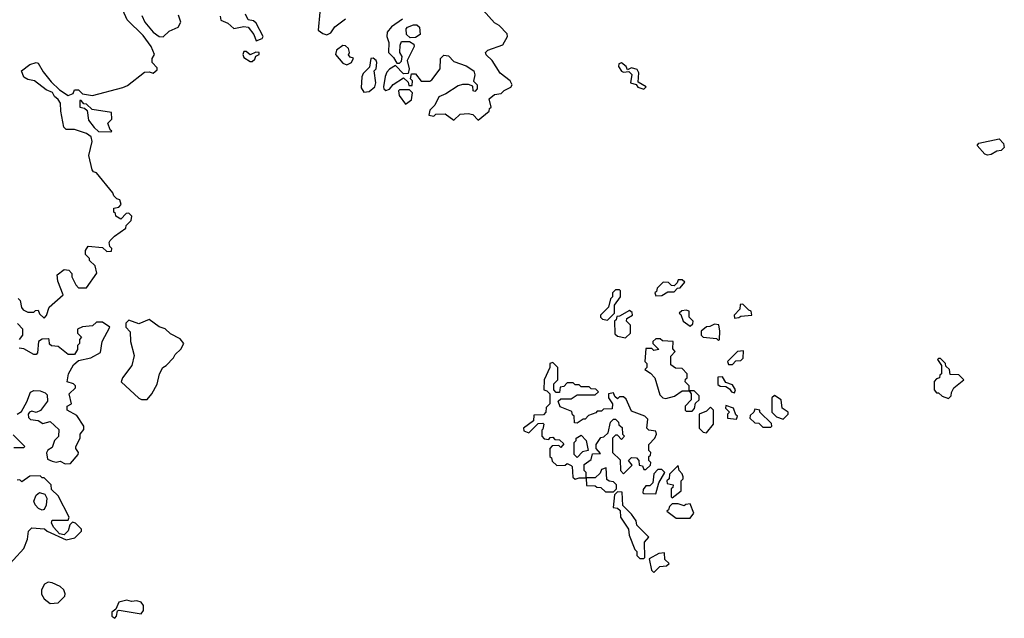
# Model space of a CAD drawing. Extents: x 2219101 to 2444320, y 201258 to 358766.
# Tile 278 of 349: x 2402534 to 2407411, y 234414 to 237378. Entities that reach past the tile are written whole.
import ezdxf

# ---------------------------------------------------------------- set-up
doc = ezdxf.new("R2010")
doc.units = 0

msp = doc.modelspace()

# ---------------------------------------------------------------- linework, layer by layer
at = {"layer": '0CON10XD'}
for points in [[(2403045, 237042.5), (2403068.3, 237051.7), (2403153, 237117), (2403175, 237120), (2403195, 237112.5), (2403215, 237130), (2403215, 237140), (2403190, 237165), (2403190, 237185), (2403202.5, 237205), (2403185.8, 237245), (2403145, 237298.8), (2403066.9, 237376.9), (2403045.4, 237425.4)], [(2403138.8, 237398.8), (2403154.2, 237365), (2403195, 237316.2), (2403225, 237293.8), (2403245, 237292.5), (2403275, 237320), (2403319.3, 237340.7), (2403332.5, 237365), (2403320.7, 237400.7)], [(2403527.5, 237395), (2403530, 237375), (2403565, 237360), (2403595, 237334), (2403645, 237343.8), (2403665, 237340), (2403693.3, 237305), (2403705, 237272.5), (2403735.8, 237284.2), (2403740, 237295), (2403705, 237360), (2403691.7, 237371.7), (2403665, 237377.5), (2403653.3, 237405)], [(2404020, 237415), (2404012.5, 237325), (2404035, 237308.8), (2404055, 237303.3), (2404075, 237312.5), (2404095, 237342.5), (2404148, 237382)], [(2404429.6, 237380.5), (2404375, 237342.5), (2404354, 237315), (2404353.3, 237295), (2404362.5, 237265), (2404360, 237215), (2404385, 237190), (2404401.7, 237161.7), (2404415, 237162.5), (2404425, 237172.5), (2404428, 237195), (2404417.5, 237215), (2404418.3, 237251.7), (2404425, 237270), (2404465, 237270), (2404487, 237257), (2404487.5, 237245), (2404453.3, 237175), (2404462.5, 237135), (2404458.3, 237111.7), (2404435, 237110), (2404395, 237150), (2404365, 237133.3), (2404351.7, 237118.3), (2404343.6, 237096.4), (2404336.2, 237045), (2404337.5, 237035), (2404347, 237027), (2404366, 237034), (2404383.6, 237056.4), (2404435, 237090), (2404458.3, 237068.3), (2404461.7, 237051.7), (2404478.3, 237051.7), (2404480, 237075), (2404470, 237085), (2404475, 237110), (2404495, 237110), (2404523, 237073), (2404565, 237074), (2404575, 237080), (2404616.2, 237135), (2404617.5, 237185), (2404635, 237202.5), (2404658.3, 237198.3), (2404685, 237171.2), (2404745, 237148.8), (2404783.3, 237125), (2404788.8, 237105), (2404782.5, 237072.5), (2404800, 237055), (2404800, 237035), (2404788.3, 237021.7), (2404780, 237025), (2404778.3, 237048.3), (2404757, 237057), (2404727, 237057), (2404705, 237050), (2404645, 237010), (2404610, 236995), (2404590, 236955), (2404565, 236930), (2404560, 236905), (2404585, 236900), (2404595, 236910), (2404641.7, 236911.7), (2404685, 236880), (2404715, 236910), (2404755, 236912.5), (2404778.3, 236908.3), (2404805, 236880), (2404860, 236925), (2404861.7, 236938.3), (2404870, 236945), (2404860, 236985), (2404885, 237007.5), (2404918.3, 237011.7), (2404933, 237027), (2404966.4, 237043.6), (2404972.5, 237055), (2404962.5, 237075), (2404913.6, 237113.6), (2404873.8, 237175), (2404845, 237203.8), (2404841.2, 237215), (2404852.9, 237227.1), (2404926.4, 237253.6), (2404950, 237295), (2404948.3, 237308.3), (2404909.3, 237349.3), (2404885, 237362.5), (2404830, 237425)], [(2404468.3, 237288.3), (2404450, 237305), (2404448.3, 237331.7), (2404455, 237340), (2404485, 237352.5), (2404501.7, 237351.7), (2404515, 237340), (2404517.5, 237305), (2404495, 237290), (2404468.3, 237288.3)], [(2404155, 237153.8), (2404177.5, 237165), (2404187.5, 237187.5), (2404171.7, 237191.7), (2404163, 237203), (2404167.5, 237215), (2404162.5, 237235), (2404148.3, 237248.3), (2404135, 237250), (2404102.7, 237227.3), (2404098.8, 237205), (2404135, 237162.5), (2404155, 237153.8)], [(2403685, 237171.2), (2403698.3, 237181.7), (2403703.6, 237196.4), (2403720, 237205), (2403720, 237215), (2403703.6, 237216.4), (2403675, 237203.3), (2403655, 237220), (2403645, 237220), (2403640, 237205), (2403645, 237190), (2403675, 237171.2), (2403685, 237171.2)], [(2402527, 235997), (2402537, 235987), (2402543, 235953), (2402551.7, 235941.7), (2402575, 235930), (2402605, 235930), (2402611.7, 235938.3), (2402625, 235940), (2402631.7, 235921.7), (2402655, 235900), (2402667.5, 235912.5), (2402680, 235955), (2402750, 236015), (2402723, 236083), (2402720, 236115), (2402755, 236140), (2402778.3, 236138.3), (2402791.7, 236121.7), (2402792.5, 236105), (2402812.5, 236065), (2402825, 236050), (2402865, 236050), (2402917, 236123), (2402908.3, 236158.3), (2402880, 236185), (2402880, 236195), (2402860, 236215), (2402860, 236235), (2402873.6, 236256.4), (2402945, 236250), (2402965, 236230), (2402988.3, 236231.7), (2402990, 236245), (2402980, 236255), (2402977.5, 236275), (2402982.5, 236285), (2403003.6, 236306.4), (2403060, 236345), (2403061.7, 236358.3), (2403087, 236383), (2403090, 236405), (2403075, 236420), (2403061.7, 236418.3), (2403035, 236390), (2403010, 236405), (2403008.3, 236418.3), (2403000, 236425), (2403000, 236445), (2403025, 236450), (2403037.5, 236462.5), (2403030, 236485), (2403015, 236490), (2403000, 236505), (2402995, 236520), (2402915, 236620), (2402900, 236625), (2402892.5, 236635), (2402876.7, 236705), (2402893.3, 236775), (2402888.3, 236798.3), (2402865, 236813.3), (2402805, 236833.3), (2402763.8, 236833.8), (2402753.3, 236845), (2402737.5, 236925), (2402736.7, 236965), (2402725, 236982.5), (2402707, 236997), (2402696.4, 237016.4), (2402665, 237030), (2402607.5, 237075), (2402575, 237081.2), (2402555, 237092.5), (2402543.8, 237125), (2402584.5, 237155.5), (2402615, 237165.6), (2402625, 237162), (2402649.7, 237119.7), (2402690.3, 237070.3), (2402730.7, 237030.7), (2402775, 237002.5), (2402798.3, 237011.7), (2402805, 237030), (2402825, 237030), (2402845, 237010), (2402895, 237002.5), (2403045, 237042.5)], [(2404238.3, 237018.3), (2404265, 237022.5), (2404292.5, 237045), (2404298.8, 237065), (2404290, 237125), (2404300, 237135), (2404302.5, 237165), (2404300, 237175), (2404285, 237187.5), (2404272.5, 237185), (2404267, 237143), (2404235, 237111.2), (2404229.2, 237095), (2404225, 237040), (2404238.3, 237018.3)], [(2405625, 237033.3), (2405637.5, 237045), (2405597.5, 237067.5), (2405601.2, 237115), (2405591.7, 237131.7), (2405565, 237140), (2405545, 237130), (2405537.5, 237145), (2405515, 237163.3), (2405500.7, 237159.3), (2405500, 237145), (2405515, 237122.5), (2405525, 237117.5), (2405551.7, 237121.7), (2405566.1, 237106.1), (2405560, 237065), (2405587.5, 237057.5), (2405595, 237043.3), (2405625, 237033.3)], [(2404445, 236960), (2404475, 236980), (2404480, 237015), (2404465, 237030), (2404415, 237030), (2404410, 237025), (2404413, 237003), (2404445, 236960)], [(2402985, 236822.5), (2402990, 236825), (2402981.7, 236831.7), (2402970, 236865), (2402990, 236885), (2402988.3, 236918.3), (2402893, 236933), (2402865, 236960), (2402851.7, 236961.7), (2402838.3, 236978.3), (2402831.7, 236978.3), (2402832.5, 236945), (2402855, 236940), (2402868.3, 236928.3), (2402875, 236880), (2402903.6, 236843.6), (2402925, 236823.3), (2402985, 236822.5)], [(2407327, 236707), (2407315, 236712.5), (2407276.7, 236755), (2407285, 236765.8), (2407385, 236788.1), (2407407.1, 236765), (2407410.6, 236745), (2407395, 236730), (2407373.3, 236726.7), (2407345, 236710), (2407327, 236707)], [(2405685, 236010), (2405715, 236012.5), (2405745, 236030), (2405775, 236030), (2405791.7, 236048.3), (2405805, 236050), (2405828.3, 236078.3), (2405815, 236090), (2405795, 236090), (2405790, 236075), (2405775, 236060), (2405761.7, 236061.7), (2405747, 236077), (2405721.7, 236078.3), (2405691.7, 236048.3), (2405688.3, 236031.7), (2405680, 236025), (2405685, 236010)], [(2405445, 235890), (2405480, 235925), (2405480, 235965), (2405510, 236005), (2405510, 236035), (2405505, 236040), (2405485, 236040), (2405470, 236025), (2405470, 236005), (2405460, 235995), (2405450, 235955), (2405410, 235915), (2405410, 235905), (2405420, 235895), (2405445, 235890)], [(2405535, 235802.5), (2405560, 235825), (2405560, 235865), (2405540, 235885), (2405541.7, 235898.3), (2405570, 235915), (2405568.3, 235928.3), (2405555, 235937.5), (2405505, 235910), (2405491.7, 235908.3), (2405488.3, 235891.7), (2405480, 235885), (2405481.7, 235821.7), (2405495, 235810), (2405535, 235802.5)], [(2405855, 235860), (2405868.3, 235871.7), (2405870, 235885), (2405850, 235905), (2405850, 235935), (2405835, 235940), (2405813, 235937), (2405800, 235925), (2405808.3, 235918.3), (2405820, 235885), (2405855, 235860)], [(2406075, 235900), (2406095, 235902.5), (2406105, 235910), (2406160, 235915), (2406157.5, 235935), (2406145, 235940), (2406115, 235970), (2406101.7, 235968.3), (2406100, 235945), (2406072.5, 235915), (2406075, 235900)], [(2402521.2, 235425), (2402542.3, 235437.7), (2402570, 235485), (2402587, 235533), (2402605, 235542.5), (2402635, 235540), (2402660.7, 235530.7), (2402670.7, 235520.7), (2402671.7, 235488.3), (2402636.7, 235443.3), (2402615, 235433.3), (2402595, 235438.8), (2402582.5, 235435), (2402576.7, 235425), (2402578.3, 235408.3), (2402588.3, 235398.3), (2402625, 235392.5), (2402648.3, 235378.3), (2402685, 235387.5), (2402728.3, 235348.3), (2402725.9, 235314.1), (2402706.4, 235293.6), (2402695, 235260), (2402673.6, 235246.4), (2402667, 235233), (2402672, 235202), (2402695, 235192), (2402715, 235186.2), (2402735, 235192.5), (2402758.8, 235178.8), (2402785, 235180.8), (2402824.4, 235225), (2402825.7, 235235), (2402812.5, 235255), (2402812.5, 235265), (2402834, 235305), (2402834, 235325), (2402851.4, 235348.6), (2402851.9, 235365), (2402817.7, 235417.7), (2402770, 235445), (2402770, 235465), (2402790, 235475), (2402780, 235525), (2402810, 235555), (2402810, 235565), (2402800, 235575), (2402770, 235585), (2402776.7, 235625), (2402801.2, 235668.8), (2402825, 235690), (2402887, 235703), (2402935, 235730), (2402942.5, 235785), (2402980, 235855), (2402945, 235880), (2402915, 235880), (2402895, 235862.5), (2402845, 235857.5), (2402820, 235845), (2402820, 235825), (2402840, 235805), (2402830, 235795), (2402830, 235775), (2402820, 235765), (2402820, 235745), (2402805, 235720), (2402775, 235720), (2402725, 235760), (2402692.5, 235762.5), (2402681.7, 235771.7), (2402680, 235795), (2402675, 235797.5), (2402645, 235796.7), (2402627.5, 235785), (2402621.7, 235728.3), (2402615, 235720), (2402605, 235720), (2402555, 235747.5), (2402531.7, 235751.7)], [(2403137, 235497), (2403165, 235497.5), (2403188.8, 235525), (2403215, 235572.5), (2403226.7, 235625), (2403242.5, 235655), (2403260, 235665), (2403296.4, 235703.6), (2403305, 235720), (2403333, 235747), (2403347.5, 235775), (2403328.3, 235798.3), (2403281.7, 235821.7), (2403255, 235847.5), (2403225, 235857.5), (2403175, 235892.5), (2403125, 235871.2), (2403075, 235890), (2403060, 235875), (2403060, 235855), (2403081.7, 235831.7), (2403082.5, 235785), (2403101.2, 235715), (2403088.8, 235665), (2403043.3, 235605), (2403037.5, 235585), (2403123.9, 235503.9), (2403137, 235497)], [(2402532.5, 235795), (2402550, 235815), (2402550, 235845), (2402523, 235873)], [(2405995, 235790), (2406000, 235795), (2406002.5, 235835), (2405997, 235867), (2405975, 235870), (2405951.7, 235858.3), (2405935, 235857.5), (2405910, 235835), (2405910, 235815), (2405920, 235805), (2405985, 235800), (2405995, 235790)], [(2405735, 235502.5), (2405777, 235513), (2405815, 235540), (2405850, 235540), (2405850, 235565), (2405830, 235585), (2405831.7, 235598.3), (2405840, 235605), (2405840, 235625), (2405815, 235650), (2405782.5, 235652.5), (2405758.3, 235668.3), (2405758.3, 235711.7), (2405780, 235735), (2405768.3, 235748.3), (2405770, 235785), (2405718.3, 235788.3), (2405707, 235797), (2405685, 235797.5), (2405670, 235785), (2405670, 235775), (2405700, 235745), (2405675, 235740), (2405665, 235750), (2405635, 235750), (2405630, 235685), (2405640, 235675), (2405640, 235655), (2405630, 235645), (2405658.3, 235628.3), (2405680, 235605), (2405705, 235520), (2405720, 235505), (2405735, 235502.5)], [(2406065, 235670), (2406081.7, 235688.3), (2406105, 235690), (2406117.5, 235702.5), (2406118.3, 235738.3), (2406090, 235735), (2406040, 235685), (2406045, 235670), (2406065, 235670)], [(2405285, 235102.5), (2405305, 235110), (2405340, 235110), (2405340, 235135), (2405330, 235145), (2405330, 235175), (2405365, 235200), (2405371.7, 235228.3), (2405410, 235230), (2405390, 235255), (2405390, 235275), (2405411.7, 235308.3), (2405427, 235313), (2405448.3, 235331.7), (2405460, 235385), (2405475, 235400), (2405485, 235400), (2405500, 235385), (2405501.7, 235371.7), (2405518.3, 235358.3), (2405520, 235325), (2405530, 235315), (2405515, 235300), (2405495, 235320), (2405485, 235320), (2405470, 235305), (2405470, 235235), (2405508.3, 235198.3), (2405510, 235145), (2405525, 235130), (2405568.3, 235171.7), (2405550, 235195), (2405565, 235210), (2405588.3, 235208.3), (2405600, 235195), (2405601.7, 235171.7), (2405618.3, 235168.3), (2405625, 235150), (2405635, 235150), (2405658.3, 235171.7), (2405660, 235185), (2405650, 235195), (2405650, 235215), (2405658.3, 235221.7), (2405660, 235235), (2405650, 235245), (2405650, 235275), (2405680, 235305), (2405687.5, 235325), (2405685, 235340), (2405650, 235345), (2405640, 235355), (2405645, 235400), (2405630, 235415), (2405565, 235440), (2405538.3, 235498.3), (2405525, 235510), (2405505, 235510), (2405495, 235500), (2405481.7, 235511.7), (2405475, 235530), (2405450, 235525), (2405450, 235505), (2405470, 235475), (2405468.3, 235451.7), (2405425, 235450), (2405415, 235440), (2405395, 235440), (2405388.3, 235431.7), (2405351.7, 235418.3), (2405335, 235400), (2405325, 235400), (2405295, 235380), (2405281.7, 235381.7), (2405280, 235415), (2405271.7, 235421.7), (2405268.3, 235438.3), (2405211.7, 235461.7), (2405201.7, 235488.3), (2405215, 235500), (2405265, 235500), (2405295, 235520), (2405385, 235520), (2405400, 235535), (2405388.3, 235548.3), (2405365, 235550), (2405355, 235560), (2405315, 235560), (2405305, 235570), (2405285, 235570), (2405275, 235580), (2405245, 235580), (2405228.3, 235561.7), (2405211.7, 235558.3), (2405208.3, 235531.7), (2405191.7, 235531.7), (2405180, 235545), (2405180, 235575), (2405200, 235595), (2405200, 235655), (2405175, 235680), (2405160, 235675), (2405160, 235655), (2405132.5, 235595), (2405130, 235545), (2405145, 235540), (2405160, 235525), (2405160, 235475), (2405141.7, 235458.3), (2405140, 235435), (2405128.3, 235421.7), (2405080, 235420), (2405078.3, 235391.7), (2405030, 235355), (2405031.7, 235341.7), (2405055, 235332.5), (2405101.7, 235378.3), (2405125, 235380), (2405130, 235375), (2405125, 235350), (2405120, 235345), (2405120, 235315), (2405131.7, 235301.7), (2405155, 235300), (2405161.7, 235308.3), (2405175, 235310), (2405185, 235300), (2405208.3, 235298.3), (2405228.3, 235278.3), (2405215, 235260), (2405205, 235270), (2405171.7, 235268.3), (2405160, 235255), (2405160, 235215), (2405168.3, 235208.3), (2405171.7, 235191.7), (2405195, 235170), (2405235, 235172.5), (2405245, 235180), (2405265, 235170), (2405270, 235165), (2405273, 235113), (2405285, 235102.5)], [(2407135, 235502.5), (2407147.5, 235515), (2407148.3, 235531.7), (2407160, 235555), (2407210, 235595), (2407185, 235620), (2407141.7, 235621.7), (2407140, 235645), (2407121.7, 235661.7), (2407120, 235675), (2407095, 235700), (2407085, 235700), (2407080, 235695), (2407100, 235665), (2407100, 235625), (2407091.7, 235618.3), (2407090, 235605), (2407075, 235600), (2407063, 235587), (2407062.5, 235545), (2407075, 235530), (2407085, 235530), (2407103, 235513), (2407135, 235502.5)], [(2406075, 235530), (2406080, 235545), (2406065, 235570), (2406031.7, 235581.7), (2406015, 235610), (2405991.7, 235608.3), (2405991.7, 235571.7), (2406003, 235563), (2406031.7, 235561.7), (2406050, 235550), (2406060, 235535), (2406075, 235530)], [(2405865, 235440), (2405877, 235453), (2405881.7, 235478.3), (2405900, 235495), (2405900, 235515), (2405875, 235540), (2405850, 235540), (2405860, 235525), (2405860, 235495), (2405830, 235465), (2405830, 235445), (2405835, 235440), (2405865, 235440)], [(2406315, 235400), (2406340, 235425), (2406340, 235435), (2406310, 235455), (2406306.2, 235496.2), (2406273, 235517), (2406260, 235505), (2406260, 235435), (2406281.7, 235411.7), (2406315, 235400)], [(2405935, 235332.5), (2405970, 235375), (2405970, 235445), (2405955, 235460), (2405935, 235440), (2405900, 235425), (2405900, 235355), (2405920, 235335), (2405935, 235332.5)], [(2406085, 235400), (2406090, 235415), (2406081.7, 235421.7), (2406070, 235455), (2406031.7, 235468.3), (2406030, 235455), (2406050, 235435), (2406040, 235425), (2406040, 235405), (2406085, 235400)], [(2406255, 235360), (2406260, 235365), (2406258.3, 235378.3), (2406200, 235435), (2406200, 235445), (2406175, 235450), (2406170, 235435), (2406151.7, 235418.3), (2406150, 235405), (2406175, 235382.5), (2406195, 235380), (2406215, 235360), (2406255, 235360)], [(2402505, 235260), (2402555, 235260), (2402560, 235265), (2402501.7, 235321.7)], [(2405295, 235210), (2405280, 235225), (2405280, 235285), (2405290, 235295), (2405290, 235305), (2405315, 235320), (2405340, 235295), (2405350, 235245), (2405321.7, 235238.3), (2405295, 235210)], [(2405475, 235040), (2405490, 235055), (2405490, 235075), (2405475, 235090), (2405453, 235093), (2405441.7, 235101.7), (2405438.3, 235158.3), (2405415, 235150), (2405408.3, 235131.7), (2405385, 235110), (2405340, 235110), (2405341.7, 235071.7), (2405385, 235070), (2405393, 235063), (2405411.7, 235061.7), (2405435, 235040), (2405475, 235040)], [(2405685, 235030), (2405700, 235085), (2405730, 235135), (2405715, 235150), (2405695, 235150), (2405675, 235130), (2405670, 235085), (2405655, 235070), (2405635, 235070), (2405621.7, 235051.7), (2405620, 235035), (2405625, 235032.5), (2405685, 235030)], [(2405765, 235010), (2405810, 235045), (2405810, 235095), (2405820, 235105), (2405820, 235115), (2405815, 235130), (2405800, 235145), (2405795, 235170), (2405751.7, 235128.3), (2405750, 235105), (2405740, 235095), (2405741.7, 235081.7), (2405770, 235075), (2405768.3, 235061.7), (2405760, 235055), (2405760, 235015), (2405765, 235010)], [(2402453, 234647), (2402555, 234760), (2402573.3, 234805), (2402577.5, 234845), (2402595, 234862.5), (2402657, 234857), (2402670, 234845), (2402765, 234802.5), (2402807, 234813), (2402840, 234845), (2402840, 234855), (2402810, 234885), (2402795, 234890), (2402783, 234877), (2402773.6, 234846.4), (2402755, 234827.5), (2402731.7, 234831.7), (2402703.3, 234863.3), (2402692.5, 234885), (2402695, 234900), (2402775, 234900), (2402780, 234915), (2402725, 235020), (2402691.7, 235051.7), (2402690, 235075), (2402655, 235110), (2402645, 235110), (2402635, 235120), (2402585, 235117.5), (2402545, 235090), (2402535, 235100), (2402521.7, 235098.3)], [(2402645, 234950), (2402627.7, 234957.7), (2402610, 234975), (2402603.6, 234993.6), (2402616.4, 235023.6), (2402633, 235037), (2402659.3, 235029.3), (2402669.3, 235009.3), (2402666.1, 234973.9), (2402655, 234953.3), (2402645, 234950)], [(2405625, 234710), (2405630, 234715), (2405628.3, 234791.7), (2405650, 234815), (2405590, 234875), (2405587, 234897), (2405565, 234930), (2405521.7, 234971.7), (2405518.3, 235038.3), (2405495, 235040), (2405480, 235025), (2405473, 234963), (2405495, 234960), (2405508.3, 234948.3), (2405510, 234915), (2405550, 234855), (2405552.5, 234825), (2405580, 234755), (2405590, 234745), (2405590, 234725), (2405605, 234710), (2405625, 234710)], [(2405855, 234910), (2405872.5, 234935), (2405855, 234980), (2405833, 234977), (2405825, 234970), (2405795, 234980), (2405765, 234980), (2405751.7, 234968.3), (2405748.3, 234951.7), (2405740, 234945), (2405785, 234910), (2405855, 234910)], [(2405675, 234640), (2405705, 234670), (2405737, 234673), (2405750, 234685), (2405730, 234705), (2405728.3, 234738.3), (2405700, 234735), (2405651.7, 234708.3), (2405663, 234653), (2405675, 234640)], [(2402685, 234487.5), (2402725, 234490), (2402757, 234523), (2402760, 234535), (2402753.3, 234555), (2402735, 234571.2), (2402695, 234588.8), (2402675, 234592.5), (2402657, 234583), (2402642.5, 234555), (2402643, 234533), (2402655, 234510), (2402685, 234487.5)], [(2403005, 234414), (2403013.8, 234425), (2403018.3, 234451.7), (2403026.1, 234453.9), (2403135, 234436.9), (2403147.4, 234452.6), (2403148, 234478), (2403135, 234493.5), (2403115, 234500.5), (2403087.7, 234497.7), (2403065, 234503.3), (2403025.8, 234494.2), (2403010, 234460), (2402990, 234445), (2402991.2, 234425), (2403005, 234414)]]:
    msp.add_lwpolyline(points, dxfattribs=at)

doc.saveas('drawing.dxf')
